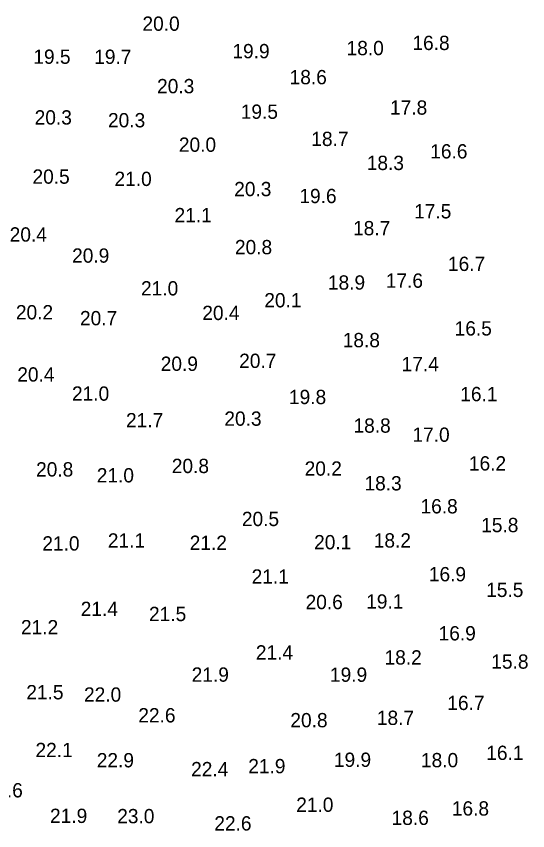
# Model space of a CAD drawing. Extents: x 3040093 to 3056816, y 408076 to 509144.
# Drawn here: x 3044933.7 to 3045112.5, y 434509.5 to 434794.3 of the extents above; entities that cross this region are included whole.
import ezdxf

# ---------------------------------------------------------------- set-up
doc = ezdxf.new("R2010")
doc.units = 0
doc.layers.add('V-TOPO-SOUN-0810', color=7, linetype='Continuous')

msp = doc.modelspace()

# ---------------------------------------------------------------- texts
at = {"layer": 'V-TOPO-SOUN-0810'}
for s, p in [('20.0 ', (3044977.78, 434789.27)), ('16.8 ', (3045072.2, 434782.54)), ('19.9 ', (3045009.24, 434779.66)), ('18.0 ', (3045049.17, 434780.74)), ('19.5 ', (3044939.62, 434777.72)), ('19.7 ', (3044960.91, 434777.69)), ('18.6 ', (3045029.25, 434770.57)), ('20.3 ', (3044982.89, 434767.42)), ('17.8 ', (3045064.36, 434759.94)), ('20.3 ', (3044940.08, 434756.49)), ('19.5 ', (3045012.16, 434758.49)), ('20.3 ', (3044965.73, 434755.51)), ('18.7 ', (3045036.83, 434748.98)), ('20.0 ', (3044990.51, 434746.95)), ('16.6 ', (3045078.43, 434744.62)), ('18.3 ', (3045056.22, 434740.58)), ('20.5 ', (3044939.32, 434735.79)), ('21.0 ', (3044968, 434735)), ('20.3 ', (3045009.86, 434731.43)), ('19.6 ', (3045032.66, 434729)), ('21.1 ', (3044989, 434722.31)), ('17.5 ', (3045072.79, 434723.65)), ('18.7 ', (3045051.43, 434717.75)), ('20.4 ', (3044931.35, 434715.55)), ('20.8 ', (3045010.12, 434711.12)), ('20.9 ', (3044953.17, 434708.17)), ('16.7 ', (3045084.63, 434705.28)), ('17.6 ', (3045062.88, 434699.41)), ('21.0 ', (3044977.28, 434696.72)), ('18.9 ', (3045042.64, 434698.75)), ('20.1 ', (3045020.39, 434692.55)), ('20.2 ', (3044933.52, 434688.35)), ('20.4 ', (3044998.71, 434688.12)), ('20.7 ', (3044955.93, 434686.28)), ('16.5 ', (3045086.96, 434682.71)), ('18.8 ', (3045047.82, 434678.61)), ('20.7 ', (3045011.6, 434671.36)), ('20.9 ', (3044984.17, 434670.34)), ('17.4 ', (3045068.42, 434670.24)), ('20.4 ', (3044934.01, 434666.6)), ('21.0 ', (3044953.14, 434659.91)), ('16.1 ', (3045088.93, 434659.74)), ('19.8 ', (3045029.02, 434658.72)), ('20.3 ', (3045006.42, 434651.15)), ('21.7 ', (3044972.03, 434650.59)), ('18.8 ', (3045051.59, 434648.72)), ('17.0 ', (3045072.2, 434645.54)), ('20.8 ', (3044988.04, 434634.61)), ('16.2 ', (3045091.95, 434635.5)), ('20.8 ', (3044940.57, 434633.4)), ('21.0 ', (3044961.8, 434631.33)), ('20.2 ', (3045034.5, 434633.69)), ('18.3 ', (3045055.43, 434628.54)), ('16.8 ', (3045075.02, 434620.5)), ('20.5 ', (3045012.55, 434616.07)), ('15.8 ', (3045096.25, 434613.94)), ('21.1 ', (3044965.67, 434608.53)), ('18.2 ', (3045058.68, 434608.56)), ('21.0 ', (3044942.77, 434607.51)), ('21.2 ', (3044994.31, 434607.74)), ('20.1 ', (3045037.81, 434607.94)), ('16.9 ', (3045077.94, 434596.75)), ('21.1 ', (3045015.96, 434595.93)), ('15.5 ', (3045097.99, 434591.27)), ('20.6 ', (3045034.83, 434587.01)), ('19.1 ', (3045056.02, 434587.2)), ('21.4 ', (3044956.19, 434584.61)), ('21.5 ', (3044980.07, 434582.84)), ('21.2 ', (3044935.29, 434578.21)), ('16.9 ', (3045081.35, 434576.08)), ('21.4 ', (3045017.44, 434569.39)), ('18.2 ', (3045062.45, 434567.65)), ('15.8 ', (3045099.79, 434566.2)), ('21.9 ', (3044995, 434561.64)), ('19.9 ', (3045043.36, 434561.61)), ('21.5 ', (3044937.16, 434555.48)), ('22.0 ', (3044957.34, 434554.66)), ('16.7 ', (3045084.4, 434551.74)), ('22.6 ', (3044976.33, 434547.41)), ('20.8 ', (3045029.51, 434545.7)), ('18.7 ', (3045059.76, 434546.52)), ('22.1 ', (3044940.37, 434535.27)), ('16.1 ', (3045098.02, 434534.28)), ('22.9 ', (3044961.8, 434531.69)), ('19.9 ', (3045044.74, 434531.85)), ('18.0 ', (3045075.18, 434531.72)), ('22.4 ', (3044994.8, 434528.57)), ('21.9 ', (3045014.78, 434529.62)), ('21.6 ', (3044922.92, 434521.19)), ('21.0 ', (3045031.55, 434516.14)), ('16.8 ', (3045085.98, 434514.83)), ('21.9 ', (3044945.46, 434512.24)), ('23.0 ', (3044968.95, 434512.14)), ('18.6 ', (3045064.91, 434511.55)), ('22.6 ', (3045002.91, 434509.61))]:
    msp.add_text(s, height=5, dxfattribs=at).set_placement(p)

doc.saveas('drawing.dxf')
